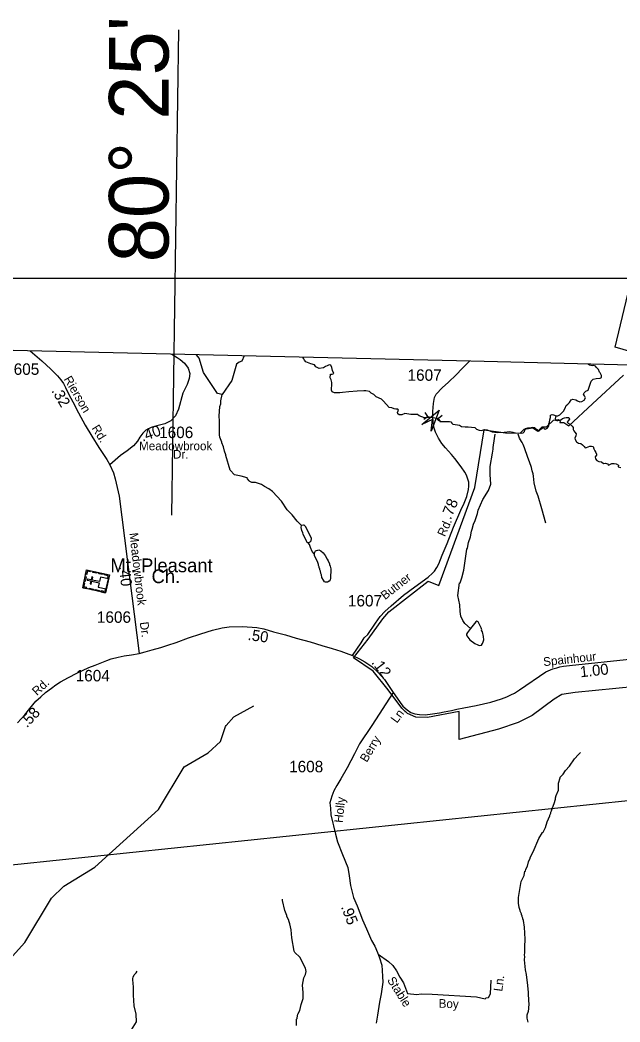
# Model space of a CAD drawing. Extents: x 1547597 to 1699558, y 810033 to 920809.
# Drawn here: x 1580651 to 1587192, y 909699 to 920633 of the extents above; entities that cross this region are included whole.
import ezdxf

# ---------------------------------------------------------------- set-up
doc = ezdxf.new("R2010")
doc.units = 0
for name, color, linetype in [('Exist Boundary Political City Limit New', 7, 'Continuous'), ('Exist Boundary Political CountyLine', 7, 'Continuous'), ('Exist Cultural Church with Cemetery CELL', 7, 'Continuous'), ('Exist Cultural Church with Cemetery Label', 7, 'Continuous'), ('Exist Hydrographic Creek Single Shore', 7, 'Continuous'), ('Exist Hydrographic Misc Water Feature', 7, 'Continuous'), ('Exist Road Non-System Type 51', 7, 'Continuous'), ('Exist Road Non-System Type 51 Label', 7, 'Continuous'), ('Exist Road Secondary Mileage Hundredths English Label', 7, 'Continuous'), ('Exist Road Secondary Structure Pipe Attributed CELL', 7, 'Continuous'), ('Exist Road Secondary Structure Pipe CELL', 7, 'Continuous'), ('Exist Road Secondary Type 51 Attributed', 7, 'Continuous'), ('Exist Road Secondary Type 51 Label', 7, 'Continuous'), ('Exist Road Secondary Type 51 Number Label', 7, 'Continuous'), ('Exist Utilities Electrical Transmission Line', 7, 'Continuous'), ('Map Preparation Boundary City Limit Buffer Line', 7, 'Continuous'), ('Map Preparation Inset Cut Line', 7, 'Continuous'), ('Map Preparation Longitude Latitude Label', 7, 'Continuous'), ('Map Preparation Longitude Latitude Lines', 7, 'Continuous')]:
    doc.layers.add(name, color=color, linetype=linetype)

msp = doc.modelspace()

# ---------------------------------------------------------------- linework, layer by layer
at = {"layer": 'Exist Boundary Political City Limit New'}
for points in [[(1587464, 916967), (1587140, 917062), (1587276, 917641)], [(1587367, 913361), (1586704, 913295), (1586559, 913274), (1586473, 913222), (1586233, 913042), (1586083, 912966), (1585866, 912893), (1585440, 912782), (1585439, 913088), (1585095, 913022), (1584967, 913024), (1584876, 913067), (1584815, 913122), (1584666, 913323), (1584501, 913527), (1584288, 913673), (1584446, 913878), (1584606, 914100), (1584671, 914175), (1585100, 914509), (1585218, 914464), (1585608, 915531), (1585712, 916160), (1585943, 916129), (1586103, 916123), (1586147, 916167), (1586241, 916183), (1586298, 916147), (1586344, 916192), (1586390, 916194), (1586466, 916268), (1586521, 916275), (1586539, 916255), (1586536, 916240), (1586581, 916242), (1586635, 916204), (1586894, 916445), (1587231, 916756)]]:
    msp.add_lwpolyline(points, dxfattribs=at)
at = {"layer": 'Exist Boundary Political CountyLine'}
msp.add_lwpolyline([(1645452, 915409), (1613629, 916224), (1612894, 916243), (1609408, 916317), (1604567, 916436), (1604121, 916447), (1597984, 916598), (1592972, 916723), (1585567, 916910), (1571996, 917227)], dxfattribs=at)
at = {"layer": 'Exist Cultural Church with Cemetery CELL'}
for points in [[(1581334, 914437), (1581377, 914632), (1581625, 914578), (1581583, 914383)], [(1581419, 914623), (1581417, 914612), (1581385, 914619), (1581377, 914579), (1581366, 914581), (1581377, 914632)], [(1581488, 914596), (1581446, 914605), (1581448, 914616), (1581490, 914607)], [(1581552, 914582), (1581510, 914591), (1581513, 914602), (1581555, 914593)], [(1581618, 914546), (1581607, 914548), (1581612, 914569), (1581572, 914578), (1581575, 914589), (1581625, 914578)], [(1581377, 914428), (1581379, 914439), (1581348, 914446), (1581356, 914486), (1581345, 914488), (1581334, 914437)], [(1581350, 914510), (1581361, 914560), (1581372, 914558), (1581361, 914507)], [(1581592, 914425), (1581616, 914535), (1581528, 914554), (1581517, 914505), (1581437, 914522), (1581444, 914554), (1581433, 914557), (1581426, 914524), (1581385, 914533), (1581383, 914522), (1581424, 914513), (1581417, 914481), (1581428, 914478), (1581435, 914511), (1581514, 914493), (1581504, 914445)], [(1581449, 914412), (1581407, 914422), (1581409, 914433), (1581452, 914424)], [(1581515, 914398), (1581473, 914407), (1581475, 914418), (1581517, 914409)], [(1581590, 914416), (1581579, 914418), (1581574, 914397), (1581535, 914405), (1581532, 914394), (1581583, 914383)]]:
    msp.add_lwpolyline(points, close=True, dxfattribs=at)
at = {"layer": 'Exist Hydrographic Creek Single Shore'}
for points in [[(1585155, 916296), (1585087, 916293), (1585060, 916293), (1585004, 916312), (1584986, 916327), (1584913, 916329), (1584847, 916338), (1584815, 916324), (1584785, 916325), (1584770, 916337), (1584768, 916351), (1584778, 916374), (1584769, 916387), (1584747, 916387), (1584729, 916389), (1584704, 916401), (1584677, 916406), (1584613, 916472), (1584592, 916496), (1584534, 916520), (1584508, 916548), (1584481, 916561), (1584462, 916578), (1584423, 916588), (1584400, 916588), (1584328, 916584), (1584237, 916575), (1584166, 916568), (1584138, 916564), (1584116, 916564), (1584080, 916564), (1584056, 916574), (1584047, 916595), (1584047, 916616), (1584051, 916646), (1584049, 916677), (1584042, 916708), (1584033, 916730), (1584036, 916770), (1584053, 916769), (1584071, 916777), (1584059, 916808), (1584051, 916842), (1584041, 916867), (1584022, 916872), (1584001, 916858), (1583982, 916851), (1583960, 916836), (1583912, 916832), (1583876, 916847), (1583860, 916871), (1583820, 916881), (1583784, 916895), (1583767, 916904), (1583753, 916921), (1583745, 916936), (1583736, 916953)], [(1586538, 916324), (1586575, 916366), (1586594, 916398), (1586606, 916425), (1586624, 916441), (1586641, 916461), (1586660, 916488), (1586679, 916495), (1586710, 916488), (1586730, 916479), (1586755, 916466), (1586777, 916469), (1586802, 916483), (1586816, 916509), (1586807, 916531), (1586796, 916550), (1586802, 916566), (1586821, 916584), (1586845, 916595), (1586854, 916616), (1586877, 916691), (1586900, 916713), (1586934, 916720), (1586976, 916724), (1586989, 916733), (1586989, 916754), (1586975, 916783), (1586968, 916790), (1586959, 916818), (1586947, 916831), (1586932, 916844), (1586924, 916856), (1586907, 916864), (1586889, 916860), (1586873, 916862), (1586859, 916865), (1586845, 916878)], [(1585153, 916297), (1585191, 916287), (1585211, 916266), (1585243, 916252), (1585281, 916253), (1585332, 916253), (1585348, 916248), (1585359, 916234), (1585371, 916223), (1585395, 916219), (1585420, 916217), (1585443, 916212), (1585466, 916197), (1585504, 916194), (1585538, 916194), (1585572, 916191), (1585610, 916185), (1585629, 916170), (1585656, 916157), (1585683, 916155), (1585715, 916164), (1585744, 916162), (1585799, 916139), (1585853, 916132), (1585928, 916135), (1585991, 916143), (1586023, 916137), (1586050, 916130), (1586113, 916123), (1586136, 916128), (1586151, 916144), (1586155, 916158), (1586166, 916175), (1586188, 916182), (1586205, 916182), (1586225, 916185), (1586240, 916191), (1586260, 916185), (1586272, 916176), (1586286, 916165), (1586296, 916149), (1586309, 916148), (1586331, 916167), (1586343, 916178), (1586356, 916185), (1586365, 916176), (1586377, 916170), (1586392, 916174), (1586401, 916183), (1586415, 916203), (1586417, 916225), (1586424, 916243), (1586428, 916270), (1586433, 916297), (1586435, 916320), (1586453, 916329), (1586468, 916325), (1586495, 916315), (1586513, 916314), (1586538, 916324)], [(1586495, 916315), (1586490, 916300), (1586486, 916282), (1586490, 916268), (1586503, 916262), (1586514, 916262), (1586533, 916268), (1586546, 916269), (1586565, 916283), (1586586, 916292), (1586607, 916294), (1586635, 916294), (1586642, 916279), (1586627, 916261), (1586618, 916244), (1586628, 916233), (1586653, 916220), (1586671, 916202), (1586682, 916185), (1586681, 916165), (1586689, 916149), (1586700, 916137), (1586713, 916116), (1586710, 916096), (1586701, 916071), (1586703, 916056), (1586718, 916029), (1586739, 916015), (1586766, 916013), (1586785, 915996), (1586800, 915978), (1586814, 915966), (1586828, 915970), (1586845, 915976), (1586864, 915983), (1586883, 915984), (1586901, 915979), (1586906, 915953), (1586918, 915931), (1586929, 915912), (1586937, 915894), (1586937, 915884), (1586923, 915866), (1586924, 915843), (1586939, 915825), (1586961, 915815), (1586991, 915811), (1587011, 915794), (1587033, 915797), (1587057, 915790), (1587068, 915775), (1587081, 915784), (1587102, 915793), (1587127, 915794), (1587151, 915789), (1587175, 915774), (1587171, 915758), (1587186, 915754), (1587203, 915749)], [(1582890, 912924), (1582900, 912936), (1582983, 913030), (1583200, 913150)], [(1580366, 910194), (1580704, 910565), (1580995, 911052), (1581129, 911183), (1581466, 911387), (1582160, 912019), (1582441, 912483), (1582701, 912635), (1582837, 912761), (1582890, 912924)]]:
    msp.add_lwpolyline(points, dxfattribs=at)
at = {"layer": 'Exist Hydrographic Misc Water Feature'}
for points in [[(1583094, 916968), (1583071, 916912), (1583039, 916898), (1583012, 916877), (1582960, 916698), (1582854, 916547), (1582805, 916559), (1582653, 916786), (1582605, 916944), (1582575, 916980)], [(1583719, 915118), (1583672, 915163), (1583618, 915232), (1583563, 915289), (1583503, 915383), (1583402, 915489), (1583362, 915518), (1583315, 915543), (1583283, 915564), (1583220, 915585), (1583180, 915588), (1583158, 915597), (1583150, 915603), (1583132, 915627), (1583129, 915637), (1583061, 915657), (1582989, 915671), (1582943, 915720), (1582894, 915881), (1582894, 915889), (1582879, 915929), (1582868, 915977), (1582853, 916018), (1582853, 916026), (1582831, 916082), (1582827, 916107), (1582825, 916187), (1582827, 916260), (1582824, 916311), (1582830, 916415), (1582839, 916446), (1582841, 916478), (1582854, 916547)], [(1585561, 913992), (1585500, 914048), (1585479, 914081), (1585456, 914129), (1585449, 914177), (1585447, 914250), (1585425, 914354), (1585444, 914490), (1585448, 914493), (1585469, 914545), (1585491, 914629), (1585524, 914860), (1585528, 914868), (1585542, 914932), (1585563, 914995), (1585575, 915055), (1585581, 915077), (1585596, 915132), (1585615, 915172), (1585624, 915204), (1585639, 915248), (1585646, 915283), (1585698, 915400), (1585759, 915498), (1585784, 915567), (1585778, 915674), (1585778, 915762), (1585804, 915906), (1585811, 915951), (1585811, 915969), (1585813, 915992), (1585833, 916115)], [(1586384, 915141), (1586339, 915299), (1586301, 915438), (1586279, 915493), (1586256, 915583), (1586250, 915654), (1586244, 915681), (1586236, 915712), (1586226, 915749), (1586207, 915810), (1586187, 915860), (1586150, 915966), (1586136, 916000), (1586126, 916022), (1586119, 916033), (1586095, 916071), (1586081, 916115)], [(1583793, 914928), (1583783, 914932), (1583777, 914940), (1583739, 915021), (1583736, 915037), (1583724, 915062), (1583717, 915094), (1583719, 915118)], [(1583793, 914928), (1583813, 914937), (1583824, 914951), (1583830, 914975), (1583767, 915104), (1583749, 915119), (1583741, 915121), (1583719, 915118)], [(1583861, 914803), (1583836, 914832), (1583819, 914876), (1583807, 914908), (1583793, 914928)], [(1583874, 914842), (1583908, 914852), (1583932, 914839), (1583955, 914819), (1583977, 914790), (1583998, 914748), (1584009, 914731), (1584025, 914699), (1584025, 914691), (1584032, 914675), (1584039, 914643), (1584037, 914539), (1584033, 914523), (1584020, 914509), (1584004, 914499), (1583996, 914497), (1583980, 914500), (1583972, 914504), (1583959, 914520), (1583943, 914549), (1583938, 914577), (1583930, 914593), (1583927, 914617), (1583919, 914633), (1583919, 914641), (1583912, 914657), (1583912, 914665), (1583904, 914682), (1583905, 914690), (1583893, 914724), (1583863, 914787), (1583861, 914803), (1583864, 914827), (1583874, 914842)], [(1585561, 913992), (1585551, 913977), (1585528, 913950), (1585518, 913932), (1585517, 913920), (1585521, 913912), (1585556, 913871), (1585609, 913830), (1585641, 913813), (1585657, 913809), (1585681, 913812), (1585695, 913828), (1585702, 913848), (1585706, 913871), (1585703, 913907), (1585692, 913956), (1585684, 913972), (1585685, 913980), (1585677, 914002), (1585645, 914065), (1585639, 914071), (1585631, 914073), (1585619, 914067), (1585561, 913992)], [(1586571, 912405), (1586598, 912445), (1586642, 912492), (1586697, 912572), (1586740, 912619), (1586762, 912639)], [(1586191, 909698), (1586179, 909740), (1586180, 909778), (1586196, 909818), (1586200, 909842), (1586201, 909906), (1586197, 909922), (1586195, 910022), (1586187, 910098), (1586173, 910218), (1586162, 910268), (1586151, 910377), (1586153, 910415), (1586151, 910429), (1586156, 910459), (1586154, 910491), (1586156, 910499), (1586153, 910521), (1586158, 910602), (1586151, 910735), (1586140, 910807), (1586132, 910823), (1586132, 910831), (1586125, 910847), (1586125, 910855), (1586117, 910871), (1586117, 910879), (1586105, 910907), (1586105, 910915), (1586094, 910949), (1586086, 910997), (1586087, 911059), (1586113, 911231), (1586146, 911299), (1586155, 911346), (1586161, 911346), (1586167, 911366), (1586183, 911398), (1586196, 911446), (1586212, 911486), (1586212, 911494), (1586247, 911557), (1586309, 911701), (1586349, 911766), (1586356, 911772), (1586380, 911820), (1586397, 911883), (1586426, 911947), (1586426, 911955), (1586438, 911979), (1586438, 911987), (1586447, 912003), (1586455, 912035), (1586476, 912082), (1586488, 912130), (1586488, 912146), (1586495, 912170), (1586521, 912230), (1586522, 912306), (1586540, 912363), (1586539, 912370), (1586571, 912405)], [(1583666, 909659), (1583667, 909731), (1583671, 909738), (1583675, 909770), (1583679, 909786), (1583702, 909826), (1583717, 909890), (1583738, 909954), (1583738, 910022), (1583731, 910102), (1583744, 910182), (1583765, 910217), (1583769, 910249), (1583762, 910285), (1583701, 910406), (1583648, 910457), (1583640, 910471), (1583614, 910619), (1583607, 910703), (1583591, 910772), (1583580, 910804), (1583580, 910812), (1583560, 910852), (1583561, 910860), (1583537, 910916), (1583511, 911025), (1583511, 911041)], [(1581865, 909614), (1581922, 909701), (1581919, 909785), (1581896, 909877), (1581890, 909991), (1581890, 910045), (1581887, 910061), (1581887, 910093), (1581883, 910107), (1581880, 910174), (1581884, 910189), (1581897, 910213), (1581919, 910237), (1581929, 910253)]]:
    msp.add_lwpolyline(points, dxfattribs=at)
at = {"layer": 'Exist Road Non-System Type 51'}
for points in [[(1584556, 910439), (1584669, 910359), (1584714, 910316), (1584757, 910256), (1584792, 910190), (1584832, 910126), (1584876, 910011)], [(1584876, 910011), (1584979, 910000), (1585026, 910008), (1585143, 910001), (1585626, 909973), (1585723, 909953), (1585733, 909961), (1585759, 909968), (1585779, 910006), (1585787, 910157)]]:
    msp.add_lwpolyline(points, dxfattribs=at)
at = {"layer": 'Exist Road Secondary Structure Pipe Attributed CELL'}
msp.add_lwpolyline([(1585031, 916220), (1585220, 916374), (1585133, 916146), (1585148, 916275)], close=True, dxfattribs=at)
at = {"layer": 'Exist Road Secondary Structure Pipe CELL'}
for p, q in [((1585066, 916350), (1585093, 916308)), ((1585052, 916278), (1585093, 916308)), ((1585093, 916308), (1585212, 916286)), ((1585253, 916316), (1585212, 916286)), ((1585240, 916244), (1585212, 916286))]:
    msp.add_line(p, q, dxfattribs=at)
at = {"layer": 'Exist Road Secondary Type 51 Attributed'}
for points in [[(1580762, 917022), (1580887, 916913), (1580986, 916822), (1581024, 916788), (1581060, 916750), (1581096, 916708), (1581124, 916665), (1581145, 916624), (1581182, 916546), (1581225, 916466), (1581287, 916348), (1581361, 916211), (1581435, 916093), (1581510, 915970), (1581597, 915838), (1581629, 915780)], [(1582305, 916986), (1582365, 916950), (1582398, 916928), (1582445, 916888), (1582486, 916834), (1582501, 916775), (1582494, 916721), (1582472, 916654), (1582427, 916561), (1582379, 916385), (1582346, 916313), (1582296, 916260), (1582228, 916225), (1582144, 916205), (1582082, 916188), (1582023, 916157), (1581989, 916126), (1581957, 916081), (1581932, 916036), (1581888, 915986), (1581820, 915932), (1581748, 915881), (1581629, 915780)], [(1584277, 913698), (1584322, 913769), (1584371, 913837), (1584404, 913891), (1584442, 913929), (1584528, 914051), (1584576, 914123), (1584629, 914178), (1584697, 914242), (1584832, 914358), (1584954, 914448), (1585100, 914553), (1585149, 914596), (1585171, 914619), (1585196, 914657), (1585217, 914698), (1585253, 914795), (1585308, 914920), (1585376, 915099), (1585458, 915285), (1585493, 915360), (1585521, 915434), (1585542, 915511), (1585543, 915546), (1585543, 915590), (1585531, 915634), (1585520, 915667), (1585501, 915700), (1585459, 915757), (1585390, 915847), (1585354, 915890), (1585291, 915966), (1585251, 916012), (1585214, 916070), (1585196, 916106), (1585182, 916135), (1585173, 916157), (1585166, 916179), (1585159, 916217), (1585153, 916297), (1585153, 916361), (1585159, 916447), (1585170, 916514), (1585187, 916551), (1585254, 916618), (1585322, 916682), (1585405, 916761), (1585473, 916832), (1585552, 916910)], [(1581629, 915780), (1581670, 915692), (1581688, 915625), (1581732, 915436), (1581818, 914750), (1581870, 914351), (1581950, 913722)], [(1581950, 913722), (1582017, 913739), (1582091, 913760), (1582185, 913785), (1582262, 913812), (1582354, 913840), (1582489, 913891), (1582624, 913936), (1582750, 913974), (1582854, 914000), (1582933, 914011), (1583075, 914015), (1583233, 914004), (1583308, 913991), (1583416, 913956), (1583544, 913923), (1583662, 913889), (1583813, 913848), (1583943, 913809), (1584056, 913776), (1584148, 913745), (1584207, 913725), (1584277, 913698)], [(1580625, 912964), (1580702, 913052), (1580757, 913121), (1580824, 913200), (1580879, 913248), (1580930, 913293), (1580994, 913341), (1581041, 913380), (1581094, 913412), (1581179, 913459), (1581269, 913507), (1581403, 913568), (1581472, 913593), (1581599, 913645), (1581645, 913661), (1581722, 913680), (1581788, 913694), (1581866, 913705), (1581950, 913722)], [(1584277, 913698), (1584352, 913663), (1584411, 913631), (1584487, 913580), (1584556, 913514), (1584624, 913435), (1584719, 913293)], [(1584719, 913293), (1584764, 913232), (1584797, 913184), (1584824, 913147), (1584871, 913104), (1584912, 913078), (1584957, 913061), (1585007, 913054), (1585069, 913052), (1585148, 913061), (1585226, 913073), (1585277, 913084), (1585354, 913098), (1585414, 913111), (1585489, 913126), (1585625, 913154), (1585785, 913189), (1585900, 913224), (1585960, 913247), (1586001, 913269), (1586041, 913286), (1586096, 913323), (1586385, 913519), (1586433, 913543), (1586461, 913552), (1586502, 913564), (1586535, 913574), (1586578, 913581), (1586642, 913588), (1587327, 913663)], [(1584719, 913293), (1584485, 912935), (1584354, 912736), (1584299, 912624), (1584216, 912473), (1584150, 912353), (1584105, 912279), (1584073, 912223), (1584049, 912162), (1584030, 912089), (1584036, 912034), (1584041, 911958), (1584061, 911869), (1584067, 911841), (1584089, 911749), (1584113, 911666), (1584166, 911528), (1584224, 911384), (1584240, 911294), (1584253, 911188), (1584288, 911059), (1584325, 910966), (1584384, 910814), (1584429, 910716), (1584484, 910588), (1584521, 910526), (1584548, 910458), (1584572, 910399), (1584596, 910318), (1584599, 910260), (1584603, 910194), (1584606, 910134), (1584601, 910082), (1584588, 910006), (1584570, 909916), (1584548, 909775), (1584535, 909687)]]:
    msp.add_lwpolyline(points, dxfattribs=at)
at = {"layer": 'Exist Utilities Electrical Transmission Line'}
msp.add_lwpolyline([(1594615, 912255), (1592716, 912298), (1589597, 912363), (1587315, 912117), (1575607, 910895), (1575212, 910857), (1574400, 910765), (1572459, 911524), (1571772, 911790)], dxfattribs=at)
at = {"layer": 'Map Preparation Boundary City Limit Buffer Line'}
for points in [[(1587464, 916967), (1587140, 917062), (1587276, 917641)], [(1587367, 913361), (1586704, 913295), (1586559, 913274), (1586473, 913222), (1586233, 913042), (1586083, 912966), (1585866, 912893), (1585440, 912782), (1585439, 913088), (1585095, 913022), (1584967, 913024), (1584876, 913067), (1584815, 913122), (1584666, 913323), (1584501, 913527), (1584288, 913673), (1584446, 913878), (1584606, 914100), (1584671, 914175), (1585100, 914509), (1585218, 914464), (1585608, 915531), (1585712, 916160), (1585943, 916129), (1586103, 916123), (1586147, 916167), (1586241, 916183), (1586298, 916147), (1586344, 916192), (1586390, 916194), (1586466, 916268), (1586521, 916275), (1586539, 916255), (1586536, 916240), (1586581, 916242), (1586635, 916204), (1586894, 916445), (1587231, 916756)]]:
    msp.add_lwpolyline(points, dxfattribs=at)
at = {"layer": 'Map Preparation Inset Cut Line'}
msp.add_lwpolyline([(1633724, 874749), (1571208, 874749), (1571208, 917817), (1633724, 917817)], close=True, dxfattribs=at)
at = {"layer": 'Map Preparation Longitude Latitude Lines'}
msp.add_line((1582306, 915228), (1582382, 920526), dxfattribs=at)

# ---------------------------------------------------------------- texts
at = {"layer": 'Exist Cultural Church with Cemetery Label'}
for s, p in [('Mt. Pleasant', (1581636, 914607)), ('Ch.', (1582085, 914488))]:
    msp.add_text(s, height=150, dxfattribs=at).set_placement(p)
at = {"layer": 'Exist Road Non-System Type 51 Label'}
for s, rotation, p in [('Stable', 302.3793, (1584650, 910156)), ('Ln.', 82.3584, (1585908, 910028)), ('Boy', 358.2179, (1585214, 909855))]:
    msp.add_text(s, height=95, rotation=rotation, dxfattribs=at).set_placement(p)
at = {"layer": 'Exist Road Secondary Mileage Hundredths English Label'}
for s, rotation, p in [('.32', 300.2424, (1580990, 916588)), ('.40', 19.1321, (1581987, 916031)), ('.78', 67.6488, (1585347, 915173)), ('.40', 276.5324, (1581729, 914669)), ('.50', 351.9064, (1583129, 913869)), ('.12', 307.4561, (1584477, 913621)), ('1.00', 6.0898, (1586762, 913460)), ('.58', 47.0142, (1580727, 912903)), ('.95', 291.093, (1584148, 910955))]:
    msp.add_text(s, height=120, rotation=rotation, dxfattribs=at).set_placement(p)
at = {"layer": 'Exist Road Secondary Type 51 Label'}
for s, rotation, p in [('Rierson', 300.2424, (1581125, 916715)), ('Rd.', 302.0555, (1581428, 916179)), ('Rd.', 65.9802, (1585283, 914988)), ('Meadowbrook', 276.5324, (1581843, 915033)), ('Butner', 38.2167, (1584631, 914302)), ('Dr.', 277.6158, (1581956, 914060)), ('Spainhour', 6.1076, (1586360, 913582)), ('Rd.', 43.1898, (1580836, 913255)), ('Ln.', 53.4439, (1584760, 912953)), ('Berry', 59.3405, (1584432, 912526)), ('Holly', 84.0767, (1584169, 911869))]:
    msp.add_text(s, height=95, rotation=rotation, dxfattribs=at).set_placement(p)
for s, p in [('Meadowbrook', (1581949, 915938)), ('Dr.', (1582319, 915847))]:
    msp.add_text(s, height=95, dxfattribs=at).set_placement(p)
at = {"layer": 'Exist Road Secondary Type 51 Number Label'}
for s, p in [('1605', (1580489, 916761)), ('1607', (1584876, 916696)), ('1606', (1582168, 916071)), ('1607', (1584226, 914234)), ('1606', (1581489, 914055)), ('1604', (1581258, 913416)), ('1608', (1583585, 912424))]:
    msp.add_text(s, height=125, dxfattribs=at).set_placement(p)
at = {"layer": 'Map Preparation Longitude Latitude Label'}
msp.add_text("80° 25'", height=650, rotation=90, dxfattribs=at).set_placement((1582271, 917988))

doc.saveas('drawing.dxf')
